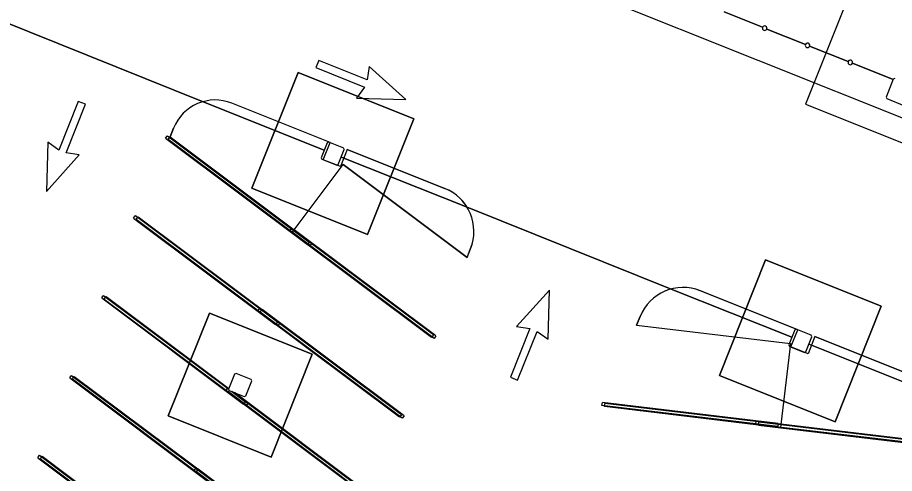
# Model space of a CAD drawing. Extents: x 468143 to 491361, y 1438528 to 1468730.
# Drawn here: x 488362.5 to 488457.5, y 1467323.7 to 1467373.1 of the extents above; entities that cross this region are included whole.
import ezdxf

# ---------------------------------------------------------------- set-up
doc = ezdxf.new("R2010")
doc.units = 0
doc.layers.add('Default', color=7, linetype='Continuous')
doc.layers.add('Xreference_dp', color=7, linetype='Continuous')

# ---------------------------------------------------------------- blocks, each defined once
blk = doc.blocks.new('Footing-Rectangular - F14-740151-FOUNDATION PLAN_1')
at = {"layer": 'Default'}
for p, q in [((81, 81), (-81, 81)), ((-81, 81), (-81, -81)), ((-81, -81), (-81, 81)), ((-81, 81), (81, 81)), ((81, -81), (81, 81)), ((81, 81), (81, -81)), ((-81, -81), (81, -81)), ((81, -81), (-81, -81))]:
    blk.add_line(p, q, dxfattribs=at)
blk = doc.blocks.new('Footing-Rectangular - F1-181549-FOUNDATION PLAN_1')
at = {"layer": 'Default'}
for p, q in [((72, 72), (-72, 72)), ((-72, 72), (-72, -72)), ((-72, -72), (-72, 72)), ((-72, 72), (72, 72)), ((72, -72), (72, 72)), ((72, 72), (72, -72)), ((-72, -72), (72, -72)), ((72, -72), (-72, -72))]:
    blk.add_line(p, q, dxfattribs=at)

msp = doc.modelspace()

# ---------------------------------------------------------------- linework, layer by layer
at = {"layer": 'Xreference_dp'}
for p, q in [((488460.136, 1467394.318), (488447.878, 1467363.679)), ((488391.615, 1467388.89), (488509.512, 1467341.724)), ((488439.048, 1467373.68), (488443.226, 1467372.008)), ((488443.226, 1467372.008), (488439.048, 1467373.68)), ((488382.592, 1467363.954), (488360.567, 1467372.765)), ((488360.567, 1467372.765), (488382.592, 1467363.954)), ((488443.69, 1467371.822), (488447.868, 1467370.151)), ((488447.868, 1467370.151), (488443.69, 1467371.822)), ((488448.332, 1467369.965), (488452.51, 1467368.294)), ((488452.51, 1467368.294), (488448.332, 1467369.965)), ((488395.115, 1467368.413), (488394.805, 1467367.639)), ((488400.377, 1467366.307), (488395.115, 1467368.413)), ((488394.805, 1467367.639), (488400.068, 1467365.534)), ((488400.594, 1467367.746), (488400.377, 1467366.307)), ((488404.554, 1467364.188), (488400.594, 1467367.746)), ((488452.974, 1467368.108), (488457.385, 1467366.344)), ((488457.385, 1467366.344), (488452.974, 1467368.108)), ((488457.395, 1467366.379), (488456.622, 1467364.445)), ((488457.558, 1467366.449), (488457.395, 1467366.379)), ((488400.068, 1467365.534), (488399.232, 1467364.343)), ((488369.063, 1467363.981), (488366.958, 1467358.718)), ((488367.731, 1467358.409), (488369.837, 1467363.671)), ((488369.837, 1467363.671), (488369.063, 1467363.981)), ((488395.718, 1467358.702), (488382.605, 1467363.948)), ((488382.605, 1467363.948), (488395.718, 1467358.702)), ((488396.363, 1467359.526), (488385.712, 1467363.787)), ((488396.363, 1467359.526), (488385.712, 1467363.787)), ((488399.232, 1467364.343), (488404.554, 1467364.188)), ((488447.878, 1467363.679), (488464.591, 1467356.993)), ((488456.622, 1467364.445), (488456.691, 1467364.282)), ((488456.691, 1467364.282), (488458.626, 1467363.509)), ((488379.383, 1467361.075), (488379.011, 1467360.146)), ((488379.011, 1467360.146), (488379.383, 1467361.075)), ((488378.518, 1467359.993), (488378.718, 1467360.259)), ((488378.518, 1467359.993), (488393.898, 1467348.485)), ((488378.718, 1467360.259), (488394.097, 1467348.752)), ((488378.801, 1467359.882), (488379.001, 1467360.149)), ((488378.801, 1467359.882), (488394.181, 1467348.374)), ((488379.001, 1467360.149), (488394.38, 1467348.641)), ((488379.011, 1467360.146), (488392.462, 1467350.082)), ((488365.767, 1467359.554), (488365.612, 1467354.232)), ((488366.958, 1467358.718), (488365.767, 1467359.554)), ((488396.038, 1467359.512), (488395.388, 1467357.887)), ((488395.62, 1467357.669), (488396.363, 1467359.526)), ((488396.201, 1467359.581), (488396.038, 1467359.512)), ((488397.826, 1467358.931), (488396.201, 1467359.581)), ((488397.895, 1467358.769), (488397.826, 1467358.931)), ((488365.612, 1467354.232), (488369.17, 1467358.192)), ((488369.17, 1467358.192), (488367.731, 1467358.409)), ((488397.245, 1467357.144), (488397.895, 1467358.769)), ((488398.22, 1467358.783), (488397.477, 1467356.926)), ((488397.847, 1467357.851), (488397.575, 1467357.96)), ((488397.575, 1467357.96), (488397.847, 1467357.851)), ((488408.771, 1467354.562), (488398.22, 1467358.783)), ((488398.22, 1467358.783), (488408.791, 1467354.554)), ((488392.462, 1467350.082), (488397.754, 1467357.155)), ((488395.388, 1467357.887), (488395.458, 1467357.724)), ((488395.458, 1467357.724), (488397.083, 1467357.074)), ((488397.477, 1467356.926), (488395.62, 1467357.669)), ((488397.083, 1467357.074), (488397.245, 1467357.144)), ((488397.754, 1467357.155), (488411.203, 1467347.092)), ((488411.203, 1467347.092), (488397.754, 1467357.155)), ((488411.192, 1467352.512), (488397.847, 1467357.851)), ((488397.847, 1467357.851), (488411.192, 1467352.512)), ((488433.323, 1467343.658), (488411.192, 1467352.512)), ((488411.192, 1467352.512), (488433.323, 1467343.658)), ((488375.057, 1467351.342), (488375.257, 1467351.609)), ((488375.057, 1467351.342), (488390.437, 1467339.834)), ((488375.257, 1467351.609), (488390.636, 1467340.101)), ((488375.34, 1467351.231), (488375.54, 1467351.498)), ((488375.54, 1467351.498), (488390.92, 1467339.99)), ((488375.34, 1467351.231), (488390.72, 1467339.723)), ((488391.968, 1467349.929), (488392.168, 1467350.196)), ((488407.348, 1467338.421), (488391.968, 1467349.929)), ((488407.548, 1467338.688), (488392.168, 1467350.196)), ((488392.251, 1467349.818), (488392.451, 1467350.085)), ((488407.631, 1467338.311), (488392.251, 1467349.818)), ((488407.831, 1467338.577), (488392.451, 1467350.085)), ((488394.097, 1467348.752), (488393.898, 1467348.485)), ((488394.38, 1467348.641), (488394.181, 1467348.374)), ((488411.203, 1467347.092), (488411.582, 1467348.04)), ((488411.203, 1467347.092), (488411.574, 1467348.021)), ((488371.596, 1467342.691), (488371.796, 1467342.958)), ((488371.796, 1467342.958), (488385.374, 1467332.798)), ((488371.879, 1467342.58), (488372.079, 1467342.847)), ((488372.079, 1467342.847), (488385.39, 1467332.887)), ((488420.128, 1467343.551), (488416.57, 1467339.591)), ((488419.973, 1467338.23), (488420.128, 1467343.551)), ((488446.396, 1467338.428), (488433.323, 1467343.658)), ((488433.323, 1467343.658), (488446.396, 1467338.428)), ((488447.041, 1467339.251), (488436.47, 1467343.48)), ((488447.041, 1467339.251), (488436.49, 1467343.473)), ((488371.596, 1467342.691), (488386.976, 1467331.183)), ((488371.879, 1467342.58), (488387.259, 1467331.073)), ((488388.506, 1467341.279), (488388.706, 1467341.546)), ((488403.886, 1467329.772), (488388.506, 1467341.279)), ((488404.085, 1467330.038), (488388.706, 1467341.546)), ((488388.789, 1467341.168), (488388.989, 1467341.435)), ((488404.169, 1467329.661), (488388.789, 1467341.168)), ((488404.369, 1467329.928), (488388.989, 1467341.435)), ((488390.636, 1467340.101), (488390.437, 1467339.834)), ((488390.92, 1467339.99), (488390.72, 1467339.723)), ((488429.577, 1467339.741), (488429.957, 1467340.689)), ((488429.949, 1467340.67), (488429.577, 1467339.741)), ((488418.009, 1467339.375), (488415.903, 1467334.112)), ((488416.57, 1467339.591), (488418.009, 1467339.375)), ((488416.677, 1467333.803), (488418.782, 1467339.065)), ((488418.782, 1467339.065), (488419.973, 1467338.23)), ((488429.577, 1467339.741), (488446.256, 1467337.751)), ((488429.577, 1467339.741), (488446.256, 1467337.751)), ((488446.717, 1467339.237), (488446.067, 1467337.612)), ((488446.298, 1467337.394), (488447.041, 1467339.251)), ((488446.879, 1467339.307), (488446.717, 1467339.237)), ((488448.504, 1467338.657), (488446.879, 1467339.307)), ((488407.548, 1467338.688), (488407.348, 1467338.421)), ((488407.831, 1467338.577), (488407.631, 1467338.311)), ((488447.923, 1467336.87), (488448.573, 1467338.494)), ((488448.898, 1467338.508), (488448.155, 1467336.651)), ((488448.573, 1467338.494), (488448.504, 1467338.657)), ((488459.549, 1467334.247), (488448.898, 1467338.508)), ((488448.898, 1467338.508), (488459.549, 1467334.247)), ((488446.256, 1467337.751), (488445.209, 1467328.98)), ((488446.067, 1467337.612), (488446.136, 1467337.45)), ((488446.136, 1467337.45), (488447.761, 1467336.8)), ((488448.155, 1467336.651), (488446.298, 1467337.394)), ((488448.525, 1467337.576), (488448.253, 1467337.685)), ((488448.253, 1467337.685), (488448.525, 1467337.576)), ((488461.91, 1467332.222), (488448.525, 1467337.576)), ((488448.525, 1467337.576), (488461.91, 1467332.222)), ((488447.761, 1467336.8), (488447.923, 1467336.87)), ((488368.135, 1467334.04), (488368.335, 1467334.307)), ((488368.335, 1467334.307), (488383.715, 1467322.799)), ((488368.418, 1467333.929), (488368.618, 1467334.196)), ((488368.618, 1467334.196), (488383.998, 1467322.689)), ((488386.009, 1467334.443), (488385.359, 1467332.819)), ((488386.172, 1467334.513), (488386.009, 1467334.443)), ((488387.797, 1467333.863), (488386.172, 1467334.513)), ((488368.135, 1467334.04), (488383.515, 1467322.532)), ((488368.418, 1467333.929), (488383.798, 1467322.422)), ((488387.216, 1467332.076), (488387.866, 1467333.7)), ((488387.866, 1467333.7), (488387.797, 1467333.863)), ((488415.903, 1467334.112), (488416.677, 1467333.803)), ((488385.045, 1467332.628), (488385.245, 1467332.895)), ((488400.425, 1467321.121), (488385.045, 1467332.628)), ((488385.374, 1467332.798), (488385.245, 1467332.895)), ((488385.328, 1467332.517), (488385.435, 1467332.66)), ((488400.708, 1467321.01), (488385.328, 1467332.517)), ((488385.359, 1467332.819), (488385.429, 1467332.656)), ((488385.429, 1467332.656), (488387.054, 1467332.006)), ((488400.624, 1467321.388), (488385.705, 1467332.551)), ((488385.705, 1467332.551), (488387.176, 1467331.45)), ((488400.908, 1467321.277), (488385.995, 1467332.435)), ((488385.995, 1467332.435), (488387.459, 1467331.339)), ((488387.176, 1467331.45), (488386.976, 1467331.183)), ((488387.054, 1467332.006), (488387.216, 1467332.076)), ((488425.823, 1467331.03), (488425.863, 1467331.361)), ((488444.936, 1467329.085), (488425.863, 1467331.361)), ((488387.459, 1467331.339), (488387.259, 1467331.073)), ((488444.896, 1467328.754), (488425.823, 1467331.03)), ((488426.106, 1467330.919), (488426.146, 1467331.25)), ((488445.179, 1467328.643), (488426.106, 1467330.919)), ((488445.219, 1467328.974), (488426.146, 1467331.25)), ((488404.085, 1467330.038), (488403.886, 1467329.772)), ((488404.369, 1467329.928), (488404.169, 1467329.661)), ((488442.503, 1467329.04), (488442.543, 1467329.371)), ((488442.503, 1467329.04), (488461.576, 1467326.764)), ((488442.543, 1467329.371), (488445.219, 1467329.052)), ((488442.787, 1467328.929), (488442.826, 1467329.26)), ((488442.787, 1467328.929), (488461.86, 1467326.653)), ((488442.826, 1467329.26), (488461.899, 1467326.984)), ((488444.936, 1467329.085), (488444.896, 1467328.754)), ((488445.219, 1467328.974), (488445.179, 1467328.643)), ((488445.209, 1467328.98), (488461.89, 1467326.99)), ((488445.219, 1467329.052), (488461.616, 1467327.095)), ((488364.674, 1467325.389), (488364.874, 1467325.656)), ((488364.874, 1467325.656), (488380.254, 1467314.149)), ((488364.674, 1467325.389), (488380.054, 1467313.882)), ((488364.957, 1467325.278), (488365.157, 1467325.545)), ((488364.957, 1467325.278), (488380.337, 1467313.771)), ((488365.157, 1467325.545), (488380.537, 1467314.038)), ((488381.584, 1467323.977), (488381.784, 1467324.244)), ((488396.964, 1467312.47), (488381.584, 1467323.977)), ((488397.164, 1467312.737), (488381.784, 1467324.244)), ((488381.867, 1467323.866), (488382.067, 1467324.133)), ((488397.247, 1467312.359), (488381.867, 1467323.866)), ((488397.447, 1467312.626), (488382.067, 1467324.133))]:
    msp.add_line(p, q, dxfattribs=at)
for centre, radius, start, end in [((488443.458, 1467371.915), 0.25, 158.19552, 338.19552), ((488443.458, 1467371.915), 0.25, 338.19552, 158.19552), ((488448.1, 1467370.058), 0.25, 158.19552, 338.19552), ((488448.1, 1467370.058), 0.25, 338.19552, 158.19552), ((488452.742, 1467368.201), 0.25, 338.19552, 158.19552), ((488452.742, 1467368.201), 0.25, 158.19552, 338.19552), ((488383.903, 1467359.266), 4.869, 68.19552, 158.19552), ((488383.903, 1467359.266), 4.869, 68.19552, 158.19552), ((488406.902, 1467349.89), 5.032, 338.19552, 68.19552), ((488406.929, 1467349.901), 5.011, 338.19552, 68.19552), ((488434.621, 1467338.801), 5.032, 68.19552, 158.19552), ((488434.609, 1467338.828), 5.011, 68.19552, 158.19552)]:
    msp.add_arc(centre, radius, start, end, dxfattribs=at)

# ---------------------------------------------------------------- block references
at = {"layer": 'Xreference_dp', "xscale": 0.08333333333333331, "yscale": 0.08333333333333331, "rotation": 158.19551636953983}
for name, p in [('Footing-Rectangular - F14-740151-FOUNDATION PLAN_1', (488396.642, 1467358.328)), ('Footing-Rectangular - F14-740151-FOUNDATION PLAN_1', (488447.32, 1467338.053)), ('Footing-Rectangular - F1-181549-FOUNDATION PLAN_1', (488386.613, 1467333.26))]:
    msp.add_blockref(name, p, dxfattribs=at)

doc.saveas('drawing.dxf')
